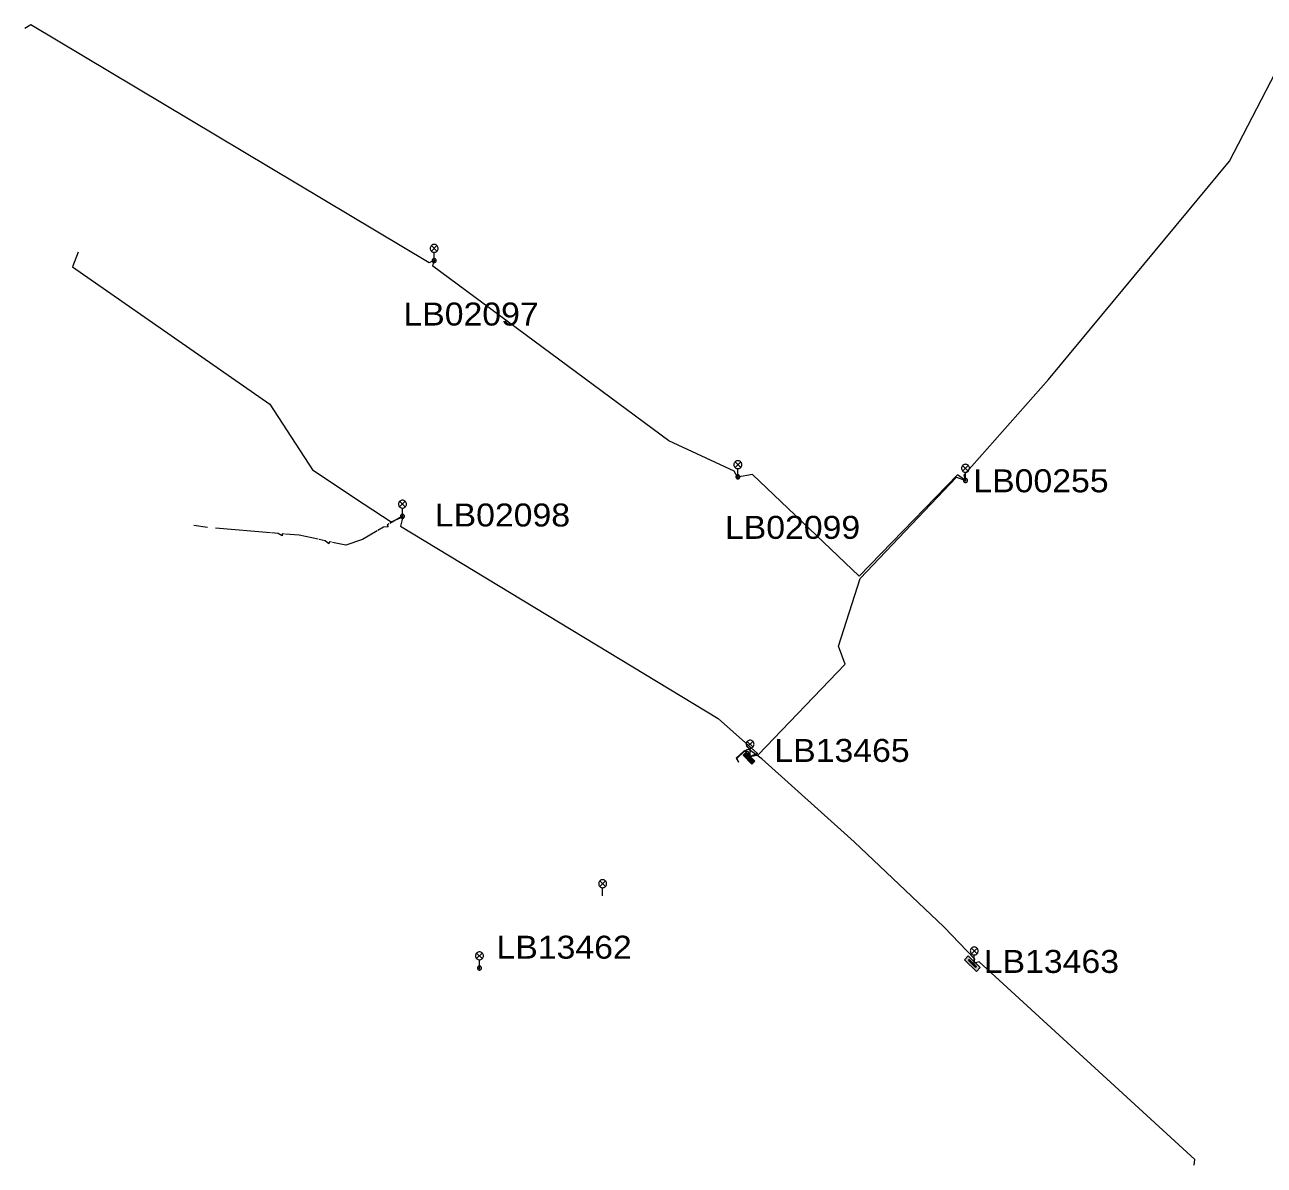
# Model space of a CAD drawing. Extents: x -688049 to -687261, y -973611 to -973038.
# Drawn here: x -688031.4 to -687914.5, y -973596.7 to -973489.1 of the extents above; entities that cross this region are included whole.
import ezdxf

# ---------------------------------------------------------------- set-up
doc = ezdxf.new("R2010")
doc.units = 0
doc.header["$LTSCALE"] = 0.87
doc.linetypes.add('LONG_DASH_SHORT_DASH', pattern=[9.9, 6, -1.2, 1.5, -1.2])
doc.layers.add('1', color=7, linetype='Continuous', lineweight=13)

msp = doc.modelspace()

# ---------------------------------------------------------------- hatches: boundary and pattern name
at = {"layer": '1'}
for points in [[(-687963.368, -973557.73), (-687962.541, -973558.573), (-687962.822, -973558.849), (-687963.649, -973558.006)], [(-687963.315, -973558.009), (-687962.819, -973558.514), (-687962.875, -973558.57), (-687963.371, -973558.064)], [(-687942.4, -973576.919), (-687941.268, -973578.014), (-687941.634, -973578.391), (-687942.765, -973577.296)], [(-687942.32, -973577.289), (-687941.641, -973577.946), (-687941.714, -973578.021), (-687942.393, -973577.364)]]:
    msp.add_hatch(color=256, dxfattribs=at).paths.add_polyline_path(points)

# ---------------------------------------------------------------- linework, layer by layer
for p, q in [((-687993.061, -973509.96), (-687992.531, -973510.49)), ((-687993.061, -973510.49), (-687992.531, -973509.96)), ((-687992.796, -973511.375), (-687992.796, -973510.6)), ((-687964.405, -973530.355), (-687963.875, -973530.885)), ((-687964.405, -973530.885), (-687963.875, -973530.355)), ((-687964.14, -973531.77), (-687964.14, -973530.995)), ((-687942.935, -973530.695), (-687942.405, -973531.225)), ((-687942.935, -973531.225), (-687942.405, -973530.695)), ((-687942.67, -973532.11), (-687942.67, -973531.335)), ((-687996.055, -973534.075), (-687995.525, -973534.605)), ((-687996.055, -973534.605), (-687995.525, -973534.075)), ((-687995.79, -973535.49), (-687995.79, -973534.715)), ((-687963.255, -973556.705), (-687962.725, -973557.235)), ((-687963.255, -973557.235), (-687962.725, -973556.705)), ((-687962.99, -973558.12), (-687962.99, -973557.345)), ((-687977.165, -973569.866), (-687976.635, -973570.396)), ((-687977.165, -973570.396), (-687976.635, -973569.866)), ((-687977.165, -973569.866), (-687976.635, -973570.396)), ((-687977.165, -973570.396), (-687976.635, -973569.866)), ((-687977.165, -973569.866), (-687976.635, -973570.396)), ((-687977.165, -973570.396), (-687976.635, -973569.866)), ((-687976.9, -973571.281), (-687976.9, -973570.506)), ((-687976.9, -973571.281), (-687976.9, -973570.506)), ((-687976.9, -973571.281), (-687976.9, -973570.506)), ((-687988.79, -973576.666), (-687988.26, -973577.196)), ((-687988.79, -973577.196), (-687988.26, -973576.666)), ((-687988.525, -973578.081), (-687988.525, -973577.306)), ((-687942.105, -973576.205), (-687941.575, -973576.735)), ((-687942.105, -973576.735), (-687941.575, -973576.205)), ((-687941.84, -973577.62), (-687941.84, -973576.845))]:
    msp.add_line(p, q, dxfattribs=at)
at = {"layer": '1', "linetype": 'LONG_DASH_SHORT_DASH'}
msp.add_line((-687995.851, -973535.502), (-687996.974, -973536.157), dxfattribs=at)
at = {"layer": '1'}
for points in [[(-687992.796, -973511.375), (-687993.265, -973511.577), (-688030.834, -973489.144), (-688031.42, -973489.5)], [(-687942.67, -973532.11), (-687942.806, -973531.57), (-687934.841, -973522.602), (-687917.755, -973502.005), (-687913.006, -973492.864), (-687913.39, -973492.15)], [(-688026.38, -973510.59), (-688026.903, -973511.961), (-688008.311, -973524.898), (-688004.286, -973531.113), (-687999.397, -973534.349), (-687996.864, -973535.995), (-687995.758, -973535.541)], [(-687964.175, -973531.805), (-687964.506, -973531.239), (-687970.65, -973528.371), (-687992.93, -973511.897), (-687992.796, -973511.375)], [(-687942.67, -973532.11), (-687943.435, -973531.575), (-687952.698, -973541.131), (-687962.767, -973531.542), (-687964.175, -973531.805)], [(-687962.99, -973558.12), (-687962.221, -973557.97), (-687954.009, -973549.433), (-687954.645, -973547.72), (-687952.608, -973541.366), (-687943.515, -973531.782), (-687942.67, -973532.11)], [(-687995.758, -973535.541), (-687995.968, -973536.419), (-687965.987, -973554.549), (-687962.299, -973557.848), (-687962.99, -973558.12)], [(-687941.84, -973577.62), (-687941.78, -973577.231), (-687944.705, -973574.2), (-687953.165, -973566.18), (-687961.872, -973558.357), (-687963.127, -973557.435), (-687963.582, -973557.64), (-687964.29, -973558.282), (-687964.068, -973558.662)], [(-687962.99, -973558.12), (-687963.167, -973557.676), (-687963.564, -973557.676), (-687964.228, -973558.31), (-687964.068, -973558.662)], [(-687921.1, -973596.67), (-687921.022, -973596.146), (-687941.39, -973577.504), (-687941.84, -973577.62)]]:
    msp.add_lwpolyline(points, dxfattribs=at)
for points in [[(-687992.421, -973510.225), (-687992.427, -973510.16), (-687992.444, -973510.097), (-687992.471, -973510.038), (-687992.509, -973509.984), (-687992.555, -973509.938), (-687992.608, -973509.9), (-687992.668, -973509.873), (-687992.731, -973509.856), (-687992.796, -973509.85), (-687992.861, -973509.856), (-687992.924, -973509.873), (-687992.984, -973509.9), (-687993.037, -973509.938), (-687993.083, -973509.984), (-687993.121, -973510.038), (-687993.148, -973510.097), (-687993.165, -973510.16), (-687993.171, -973510.225), (-687993.165, -973510.29), (-687993.148, -973510.353), (-687993.121, -973510.412), (-687993.083, -973510.466), (-687993.037, -973510.512), (-687992.984, -973510.55), (-687992.924, -973510.577), (-687992.861, -973510.594), (-687992.796, -973510.6), (-687992.731, -973510.594), (-687992.668, -973510.577), (-687992.608, -973510.55), (-687992.555, -973510.512), (-687992.509, -973510.466), (-687992.471, -973510.412), (-687992.444, -973510.353), (-687992.427, -973510.29)], [(-687992.606, -973511.375), (-687992.609, -973511.342), (-687992.617, -973511.31), (-687992.631, -973511.28), (-687992.65, -973511.253), (-687992.674, -973511.229), (-687992.701, -973511.21), (-687992.731, -973511.196), (-687992.763, -973511.188), (-687992.796, -973511.185), (-687992.829, -973511.188), (-687992.861, -973511.196), (-687992.891, -973511.21), (-687992.918, -973511.229), (-687992.942, -973511.253), (-687992.961, -973511.28), (-687992.975, -973511.31), (-687992.983, -973511.342), (-687992.986, -973511.375), (-687992.983, -973511.408), (-687992.975, -973511.44), (-687992.961, -973511.47), (-687992.942, -973511.497), (-687992.918, -973511.521), (-687992.891, -973511.54), (-687992.861, -973511.554), (-687992.829, -973511.562), (-687992.796, -973511.565), (-687992.763, -973511.562), (-687992.731, -973511.554), (-687992.701, -973511.54), (-687992.674, -973511.521), (-687992.65, -973511.497), (-687992.631, -973511.47), (-687992.617, -973511.44), (-687992.609, -973511.408)], [(-687992.746, -973511.375), (-687992.747, -973511.366), (-687992.749, -973511.358), (-687992.753, -973511.35), (-687992.758, -973511.343), (-687992.764, -973511.337), (-687992.771, -973511.332), (-687992.779, -973511.328), (-687992.787, -973511.326), (-687992.796, -973511.325), (-687992.805, -973511.326), (-687992.813, -973511.328), (-687992.821, -973511.332), (-687992.828, -973511.337), (-687992.834, -973511.343), (-687992.839, -973511.35), (-687992.843, -973511.358), (-687992.845, -973511.366), (-687992.846, -973511.375), (-687992.845, -973511.384), (-687992.843, -973511.392), (-687992.839, -973511.4), (-687992.834, -973511.407), (-687992.828, -973511.413), (-687992.821, -973511.418), (-687992.813, -973511.422), (-687992.805, -973511.424), (-687992.796, -973511.425), (-687992.787, -973511.424), (-687992.779, -973511.422), (-687992.771, -973511.418), (-687992.764, -973511.413), (-687992.758, -973511.407), (-687992.753, -973511.4), (-687992.749, -973511.392), (-687992.747, -973511.384)], [(-687963.765, -973530.62), (-687963.771, -973530.555), (-687963.788, -973530.492), (-687963.815, -973530.432), (-687963.853, -973530.379), (-687963.899, -973530.333), (-687963.952, -973530.295), (-687964.012, -973530.268), (-687964.075, -973530.251), (-687964.14, -973530.245), (-687964.205, -973530.251), (-687964.268, -973530.268), (-687964.328, -973530.295), (-687964.381, -973530.333), (-687964.427, -973530.379), (-687964.465, -973530.432), (-687964.492, -973530.492), (-687964.509, -973530.555), (-687964.515, -973530.62), (-687964.509, -973530.685), (-687964.492, -973530.748), (-687964.465, -973530.808), (-687964.427, -973530.861), (-687964.381, -973530.907), (-687964.328, -973530.945), (-687964.268, -973530.972), (-687964.205, -973530.989), (-687964.14, -973530.995), (-687964.075, -973530.989), (-687964.012, -973530.972), (-687963.952, -973530.945), (-687963.899, -973530.907), (-687963.853, -973530.861), (-687963.815, -973530.808), (-687963.788, -973530.748), (-687963.771, -973530.685)], [(-687963.95, -973531.77), (-687963.953, -973531.737), (-687963.961, -973531.705), (-687963.975, -973531.675), (-687963.994, -973531.648), (-687964.018, -973531.624), (-687964.045, -973531.605), (-687964.075, -973531.591), (-687964.107, -973531.583), (-687964.14, -973531.58), (-687964.173, -973531.583), (-687964.205, -973531.591), (-687964.235, -973531.605), (-687964.262, -973531.624), (-687964.286, -973531.648), (-687964.305, -973531.675), (-687964.319, -973531.705), (-687964.327, -973531.737), (-687964.33, -973531.77), (-687964.327, -973531.803), (-687964.319, -973531.835), (-687964.305, -973531.865), (-687964.286, -973531.892), (-687964.262, -973531.916), (-687964.235, -973531.935), (-687964.205, -973531.949), (-687964.173, -973531.957), (-687964.14, -973531.96), (-687964.107, -973531.957), (-687964.075, -973531.949), (-687964.045, -973531.935), (-687964.018, -973531.916), (-687963.994, -973531.892), (-687963.975, -973531.865), (-687963.961, -973531.835), (-687963.953, -973531.803)], [(-687942.295, -973530.96), (-687942.301, -973530.895), (-687942.318, -973530.832), (-687942.345, -973530.772), (-687942.383, -973530.719), (-687942.429, -973530.673), (-687942.482, -973530.635), (-687942.542, -973530.608), (-687942.605, -973530.591), (-687942.67, -973530.585), (-687942.735, -973530.591), (-687942.798, -973530.608), (-687942.858, -973530.635), (-687942.911, -973530.673), (-687942.957, -973530.719), (-687942.995, -973530.772), (-687943.022, -973530.832), (-687943.039, -973530.895), (-687943.045, -973530.96), (-687943.039, -973531.025), (-687943.022, -973531.088), (-687942.995, -973531.148), (-687942.957, -973531.201), (-687942.911, -973531.247), (-687942.858, -973531.285), (-687942.798, -973531.312), (-687942.735, -973531.329), (-687942.67, -973531.335), (-687942.605, -973531.329), (-687942.542, -973531.312), (-687942.482, -973531.285), (-687942.429, -973531.247), (-687942.383, -973531.201), (-687942.345, -973531.148), (-687942.318, -973531.088), (-687942.301, -973531.025)], [(-687964.09, -973531.77), (-687964.091, -973531.761), (-687964.093, -973531.753), (-687964.097, -973531.745), (-687964.102, -973531.738), (-687964.108, -973531.732), (-687964.115, -973531.727), (-687964.123, -973531.723), (-687964.131, -973531.721), (-687964.14, -973531.72), (-687964.149, -973531.721), (-687964.157, -973531.723), (-687964.165, -973531.727), (-687964.172, -973531.732), (-687964.178, -973531.738), (-687964.183, -973531.745), (-687964.187, -973531.753), (-687964.189, -973531.761), (-687964.19, -973531.77), (-687964.189, -973531.779), (-687964.187, -973531.787), (-687964.183, -973531.795), (-687964.178, -973531.802), (-687964.172, -973531.808), (-687964.165, -973531.813), (-687964.157, -973531.817), (-687964.149, -973531.819), (-687964.14, -973531.82), (-687964.131, -973531.819), (-687964.123, -973531.817), (-687964.115, -973531.813), (-687964.108, -973531.808), (-687964.102, -973531.802), (-687964.097, -973531.795), (-687964.093, -973531.787), (-687964.091, -973531.779)], [(-687942.48, -973532.11), (-687942.483, -973532.077), (-687942.491, -973532.045), (-687942.505, -973532.015), (-687942.524, -973531.988), (-687942.548, -973531.964), (-687942.575, -973531.945), (-687942.605, -973531.931), (-687942.637, -973531.923), (-687942.67, -973531.92), (-687942.703, -973531.923), (-687942.735, -973531.931), (-687942.765, -973531.945), (-687942.792, -973531.964), (-687942.816, -973531.988), (-687942.835, -973532.015), (-687942.849, -973532.045), (-687942.857, -973532.077), (-687942.86, -973532.11), (-687942.857, -973532.143), (-687942.849, -973532.175), (-687942.835, -973532.205), (-687942.816, -973532.232), (-687942.792, -973532.256), (-687942.765, -973532.275), (-687942.735, -973532.289), (-687942.703, -973532.297), (-687942.67, -973532.3), (-687942.637, -973532.297), (-687942.605, -973532.289), (-687942.575, -973532.275), (-687942.548, -973532.256), (-687942.524, -973532.232), (-687942.505, -973532.205), (-687942.491, -973532.175), (-687942.483, -973532.143)], [(-687942.62, -973532.11), (-687942.621, -973532.101), (-687942.623, -973532.093), (-687942.627, -973532.085), (-687942.632, -973532.078), (-687942.638, -973532.072), (-687942.645, -973532.067), (-687942.653, -973532.063), (-687942.661, -973532.061), (-687942.67, -973532.06), (-687942.679, -973532.061), (-687942.687, -973532.063), (-687942.695, -973532.067), (-687942.702, -973532.072), (-687942.708, -973532.078), (-687942.713, -973532.085), (-687942.717, -973532.093), (-687942.719, -973532.101), (-687942.72, -973532.11), (-687942.719, -973532.119), (-687942.717, -973532.127), (-687942.713, -973532.135), (-687942.708, -973532.142), (-687942.702, -973532.148), (-687942.695, -973532.153), (-687942.687, -973532.157), (-687942.679, -973532.159), (-687942.67, -973532.16), (-687942.661, -973532.159), (-687942.653, -973532.157), (-687942.645, -973532.153), (-687942.638, -973532.148), (-687942.632, -973532.142), (-687942.627, -973532.135), (-687942.623, -973532.127), (-687942.621, -973532.119)], [(-687995.415, -973534.34), (-687995.421, -973534.275), (-687995.438, -973534.212), (-687995.465, -973534.153), (-687995.503, -973534.099), (-687995.549, -973534.053), (-687995.602, -973534.015), (-687995.662, -973533.988), (-687995.725, -973533.971), (-687995.79, -973533.965), (-687995.855, -973533.971), (-687995.918, -973533.988), (-687995.978, -973534.015), (-687996.031, -973534.053), (-687996.077, -973534.099), (-687996.115, -973534.153), (-687996.142, -973534.212), (-687996.159, -973534.275), (-687996.165, -973534.34), (-687996.159, -973534.405), (-687996.142, -973534.468), (-687996.115, -973534.528), (-687996.077, -973534.581), (-687996.031, -973534.627), (-687995.978, -973534.665), (-687995.918, -973534.692), (-687995.855, -973534.709), (-687995.79, -973534.715), (-687995.725, -973534.709), (-687995.662, -973534.692), (-687995.602, -973534.665), (-687995.549, -973534.627), (-687995.503, -973534.581), (-687995.465, -973534.528), (-687995.438, -973534.468), (-687995.421, -973534.405)], [(-687995.6, -973535.49), (-687995.603, -973535.457), (-687995.611, -973535.425), (-687995.625, -973535.395), (-687995.644, -973535.368), (-687995.668, -973535.344), (-687995.695, -973535.325), (-687995.725, -973535.311), (-687995.757, -973535.303), (-687995.79, -973535.3), (-687995.823, -973535.303), (-687995.855, -973535.311), (-687995.885, -973535.325), (-687995.912, -973535.344), (-687995.936, -973535.368), (-687995.955, -973535.395), (-687995.969, -973535.425), (-687995.977, -973535.457), (-687995.98, -973535.49), (-687995.977, -973535.523), (-687995.969, -973535.555), (-687995.955, -973535.585), (-687995.936, -973535.612), (-687995.912, -973535.636), (-687995.885, -973535.655), (-687995.855, -973535.669), (-687995.823, -973535.677), (-687995.79, -973535.68), (-687995.757, -973535.677), (-687995.725, -973535.669), (-687995.695, -973535.655), (-687995.668, -973535.636), (-687995.644, -973535.612), (-687995.625, -973535.585), (-687995.611, -973535.555), (-687995.603, -973535.523)], [(-687995.74, -973535.49), (-687995.741, -973535.481), (-687995.743, -973535.473), (-687995.747, -973535.465), (-687995.752, -973535.458), (-687995.758, -973535.452), (-687995.765, -973535.447), (-687995.773, -973535.443), (-687995.781, -973535.441), (-687995.79, -973535.44), (-687995.799, -973535.441), (-687995.807, -973535.443), (-687995.815, -973535.447), (-687995.822, -973535.452), (-687995.828, -973535.458), (-687995.833, -973535.465), (-687995.837, -973535.473), (-687995.839, -973535.481), (-687995.84, -973535.49), (-687995.839, -973535.499), (-687995.837, -973535.507), (-687995.833, -973535.515), (-687995.828, -973535.522), (-687995.822, -973535.528), (-687995.815, -973535.533), (-687995.807, -973535.537), (-687995.799, -973535.539), (-687995.79, -973535.54), (-687995.781, -973535.539), (-687995.773, -973535.537), (-687995.765, -973535.533), (-687995.758, -973535.528), (-687995.752, -973535.522), (-687995.747, -973535.515), (-687995.743, -973535.507), (-687995.741, -973535.499)], [(-687962.615, -973556.97), (-687962.621, -973556.905), (-687962.638, -973556.842), (-687962.665, -973556.783), (-687962.703, -973556.729), (-687962.749, -973556.683), (-687962.802, -973556.645), (-687962.862, -973556.618), (-687962.925, -973556.601), (-687962.99, -973556.595), (-687963.055, -973556.601), (-687963.118, -973556.618), (-687963.178, -973556.645), (-687963.231, -973556.683), (-687963.277, -973556.729), (-687963.315, -973556.783), (-687963.342, -973556.842), (-687963.359, -973556.905), (-687963.365, -973556.97), (-687963.359, -973557.035), (-687963.342, -973557.098), (-687963.315, -973557.158), (-687963.277, -973557.211), (-687963.231, -973557.257), (-687963.178, -973557.295), (-687963.118, -973557.322), (-687963.055, -973557.339), (-687962.99, -973557.345), (-687962.925, -973557.339), (-687962.862, -973557.322), (-687962.802, -973557.295), (-687962.749, -973557.257), (-687962.703, -973557.211), (-687962.665, -973557.158), (-687962.638, -973557.098), (-687962.621, -973557.035)], [(-687963.368, -973557.73), (-687962.541, -973558.573), (-687962.822, -973558.849), (-687963.649, -973558.006)], [(-687963.368, -973557.73), (-687962.541, -973558.573), (-687962.822, -973558.849), (-687963.649, -973558.006)], [(-687963.315, -973558.009), (-687962.819, -973558.514), (-687962.875, -973558.57), (-687963.371, -973558.064)], [(-687976.525, -973570.131), (-687976.531, -973570.066), (-687976.548, -973570.003), (-687976.575, -973569.944), (-687976.613, -973569.89), (-687976.659, -973569.844), (-687976.712, -973569.806), (-687976.772, -973569.779), (-687976.835, -973569.762), (-687976.9, -973569.756), (-687976.965, -973569.762), (-687977.028, -973569.779), (-687977.088, -973569.806), (-687977.141, -973569.844), (-687977.187, -973569.89), (-687977.225, -973569.944), (-687977.252, -973570.003), (-687977.269, -973570.066), (-687977.275, -973570.131), (-687977.269, -973570.196), (-687977.252, -973570.259), (-687977.225, -973570.319), (-687977.187, -973570.372), (-687977.141, -973570.418), (-687977.088, -973570.456), (-687977.028, -973570.483), (-687976.965, -973570.5), (-687976.9, -973570.506), (-687976.835, -973570.5), (-687976.772, -973570.483), (-687976.712, -973570.456), (-687976.659, -973570.418), (-687976.613, -973570.372), (-687976.575, -973570.319), (-687976.548, -973570.259), (-687976.531, -973570.196)], [(-687976.525, -973570.131), (-687976.531, -973570.066), (-687976.548, -973570.003), (-687976.575, -973569.944), (-687976.613, -973569.89), (-687976.659, -973569.844), (-687976.712, -973569.806), (-687976.772, -973569.779), (-687976.835, -973569.762), (-687976.9, -973569.756), (-687976.965, -973569.762), (-687977.028, -973569.779), (-687977.088, -973569.806), (-687977.141, -973569.844), (-687977.187, -973569.89), (-687977.225, -973569.944), (-687977.252, -973570.003), (-687977.269, -973570.066), (-687977.275, -973570.131), (-687977.269, -973570.196), (-687977.252, -973570.259), (-687977.225, -973570.319), (-687977.187, -973570.372), (-687977.141, -973570.418), (-687977.088, -973570.456), (-687977.028, -973570.483), (-687976.965, -973570.5), (-687976.9, -973570.506), (-687976.835, -973570.5), (-687976.772, -973570.483), (-687976.712, -973570.456), (-687976.659, -973570.418), (-687976.613, -973570.372), (-687976.575, -973570.319), (-687976.548, -973570.259), (-687976.531, -973570.196)], [(-687976.525, -973570.131), (-687976.531, -973570.066), (-687976.548, -973570.003), (-687976.575, -973569.944), (-687976.613, -973569.89), (-687976.659, -973569.844), (-687976.712, -973569.806), (-687976.772, -973569.779), (-687976.835, -973569.762), (-687976.9, -973569.756), (-687976.965, -973569.762), (-687977.028, -973569.779), (-687977.088, -973569.806), (-687977.141, -973569.844), (-687977.187, -973569.89), (-687977.225, -973569.944), (-687977.252, -973570.003), (-687977.269, -973570.066), (-687977.275, -973570.131), (-687977.269, -973570.196), (-687977.252, -973570.259), (-687977.225, -973570.319), (-687977.187, -973570.372), (-687977.141, -973570.418), (-687977.088, -973570.456), (-687977.028, -973570.483), (-687976.965, -973570.5), (-687976.9, -973570.506), (-687976.835, -973570.5), (-687976.772, -973570.483), (-687976.712, -973570.456), (-687976.659, -973570.418), (-687976.613, -973570.372), (-687976.575, -973570.319), (-687976.548, -973570.259), (-687976.531, -973570.196)], [(-687941.465, -973576.47), (-687941.471, -973576.405), (-687941.488, -973576.342), (-687941.515, -973576.283), (-687941.553, -973576.229), (-687941.599, -973576.183), (-687941.652, -973576.145), (-687941.712, -973576.118), (-687941.775, -973576.101), (-687941.84, -973576.095), (-687941.905, -973576.101), (-687941.968, -973576.118), (-687942.028, -973576.145), (-687942.081, -973576.183), (-687942.127, -973576.229), (-687942.165, -973576.283), (-687942.192, -973576.342), (-687942.209, -973576.405), (-687942.215, -973576.47), (-687942.209, -973576.535), (-687942.192, -973576.598), (-687942.165, -973576.658), (-687942.127, -973576.711), (-687942.081, -973576.757), (-687942.028, -973576.795), (-687941.968, -973576.822), (-687941.905, -973576.839), (-687941.84, -973576.845), (-687941.775, -973576.839), (-687941.712, -973576.822), (-687941.652, -973576.795), (-687941.599, -973576.757), (-687941.553, -973576.711), (-687941.515, -973576.658), (-687941.488, -973576.598), (-687941.471, -973576.535)], [(-687988.15, -973576.931), (-687988.156, -973576.866), (-687988.173, -973576.803), (-687988.2, -973576.744), (-687988.238, -973576.69), (-687988.284, -973576.644), (-687988.338, -973576.606), (-687988.397, -973576.579), (-687988.46, -973576.562), (-687988.525, -973576.556), (-687988.59, -973576.562), (-687988.653, -973576.579), (-687988.712, -973576.606), (-687988.766, -973576.644), (-687988.812, -973576.69), (-687988.85, -973576.744), (-687988.877, -973576.803), (-687988.894, -973576.866), (-687988.9, -973576.931), (-687988.894, -973576.996), (-687988.877, -973577.059), (-687988.85, -973577.118), (-687988.812, -973577.172), (-687988.766, -973577.218), (-687988.712, -973577.256), (-687988.653, -973577.283), (-687988.59, -973577.3), (-687988.525, -973577.306), (-687988.46, -973577.3), (-687988.397, -973577.283), (-687988.338, -973577.256), (-687988.284, -973577.218), (-687988.238, -973577.172), (-687988.2, -973577.118), (-687988.173, -973577.059), (-687988.156, -973576.996)], [(-687942.4, -973576.919), (-687941.268, -973578.014), (-687941.634, -973578.391), (-687942.765, -973577.296)], [(-687942.4, -973576.919), (-687941.268, -973578.014), (-687941.634, -973578.391), (-687942.765, -973577.296)], [(-687942.32, -973577.289), (-687941.641, -973577.946), (-687941.714, -973578.021), (-687942.393, -973577.364)], [(-687988.335, -973578.081), (-687988.338, -973578.048), (-687988.346, -973578.016), (-687988.36, -973577.986), (-687988.379, -973577.959), (-687988.403, -973577.935), (-687988.43, -973577.916), (-687988.46, -973577.902), (-687988.492, -973577.894), (-687988.525, -973577.891), (-687988.558, -973577.894), (-687988.59, -973577.902), (-687988.62, -973577.916), (-687988.647, -973577.935), (-687988.671, -973577.959), (-687988.69, -973577.986), (-687988.704, -973578.016), (-687988.712, -973578.048), (-687988.715, -973578.081), (-687988.712, -973578.114), (-687988.704, -973578.146), (-687988.69, -973578.176), (-687988.671, -973578.203), (-687988.647, -973578.227), (-687988.62, -973578.246), (-687988.59, -973578.26), (-687988.558, -973578.268), (-687988.525, -973578.271), (-687988.492, -973578.268), (-687988.46, -973578.26), (-687988.43, -973578.246), (-687988.403, -973578.227), (-687988.379, -973578.203), (-687988.36, -973578.176), (-687988.346, -973578.146), (-687988.338, -973578.114)], [(-687988.475, -973578.081), (-687988.476, -973578.072), (-687988.478, -973578.064), (-687988.482, -973578.056), (-687988.487, -973578.049), (-687988.493, -973578.043), (-687988.5, -973578.038), (-687988.508, -973578.034), (-687988.516, -973578.032), (-687988.525, -973578.031), (-687988.534, -973578.032), (-687988.542, -973578.034), (-687988.55, -973578.038), (-687988.557, -973578.043), (-687988.563, -973578.049), (-687988.568, -973578.056), (-687988.572, -973578.064), (-687988.574, -973578.072), (-687988.575, -973578.081), (-687988.574, -973578.09), (-687988.572, -973578.098), (-687988.568, -973578.106), (-687988.563, -973578.113), (-687988.557, -973578.119), (-687988.55, -973578.124), (-687988.542, -973578.128), (-687988.534, -973578.13), (-687988.525, -973578.131), (-687988.516, -973578.13), (-687988.508, -973578.128), (-687988.5, -973578.124), (-687988.493, -973578.119), (-687988.487, -973578.113), (-687988.482, -973578.106), (-687988.478, -973578.098), (-687988.476, -973578.09)]]:
    msp.add_lwpolyline(points, close=True, dxfattribs=at)
at = {"layer": '1', "linetype": 'LONG_DASH_SHORT_DASH'}
for points in [[(-688008.228, -973537.051), (-688014.196, -973536.555), (-688015.482, -973536.363)], [(-687997.06, -973536.208), (-687997.233, -973536.308), (-687997.132, -973536.481), (-687997.578, -973536.51), (-687998.096, -973536.812)], [(-688006.932, -973537.157), (-688007.131, -973537.141), (-688007.148, -973537.34), (-688007.53, -973537.108), (-688008.128, -973537.059)], [(-688003.756, -973537.654), (-688005.537, -973537.274), (-688006.833, -973537.166)], [(-687998.183, -973536.863), (-687999.563, -973537.669), (-688001.116, -973538.218), (-688002.387, -973537.947)], [(-688002.485, -973537.925), (-688002.681, -973537.884), (-688002.723, -973538.079), (-688003.072, -973537.8), (-688003.659, -973537.675)]]:
    msp.add_lwpolyline(points, dxfattribs=at)

# ---------------------------------------------------------------- texts
at = {"layer": '1', "width": 1.1}
for s, p in [('LB02097', (-687995.697, -973517.5)), ('LB00255', (-687941.925, -973533.223)), ('LB02098', (-687992.735, -973536.448)), ('LB02099', (-687965.365, -973537.613)), ('LB13465', (-687960.698, -973558.647)), ('LB13462', (-687986.918, -973577.197)), ('LB13463', (-687940.944, -973578.541))]:
    msp.add_text(s, height=2.167, dxfattribs=at).set_placement(p)

doc.saveas('drawing.dxf')
